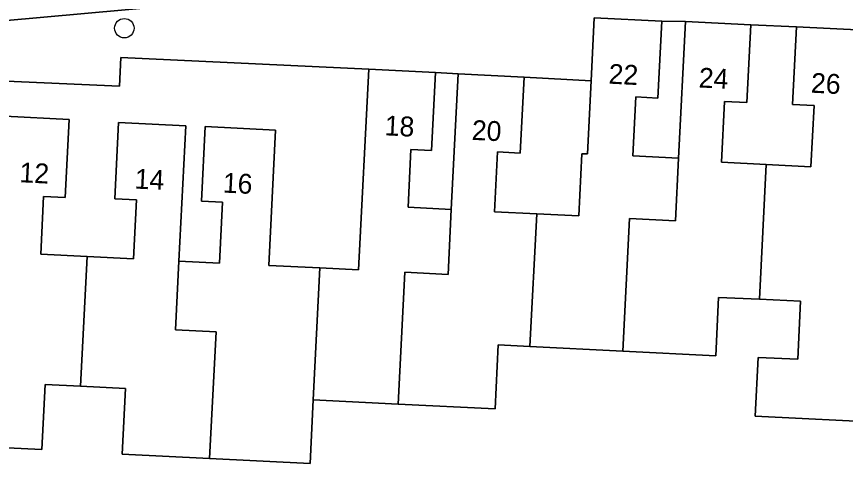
# Model space of a CAD drawing. Extents: x 162989 to 165008, y 383432 to 384338.
# Drawn here: x 164363.36 to 164405.09, y 383874.17 to 383896.69 of the extents above; entities that cross this region are included whole.
import ezdxf

# ---------------------------------------------------------------- set-up
doc = ezdxf.new("R2010")
doc.units = 0
for name, color, linetype in [('IMGEO_Boom', 7, 'Continuous'), ('IMGEO_Erf', 7, 'Continuous'), ('IMGEO_Pand', 7, 'Continuous'), ('IMGEO_Pand_nummerreeks', 7, 'Continuous'), ('IMGEO_Rijbaan_lokaal_open', 7, 'Continuous'), ('IMGEO_Voetpad_open', 7, 'Continuous')]:
    doc.layers.add(name, color=color, linetype=linetype)

msp = doc.modelspace()

# ---------------------------------------------------------------- linework, layer by layer
at = {"layer": 'IMGEO_Boom'}
msp.add_circle((164368.782, 383896.104), 0.489, dxfattribs=at)
at = {"layer": 'IMGEO_Erf'}
for points in [[(164395.842, 383896.46), (164395.648, 383892.581), (164394.533, 383892.637), (164394.384, 383889.676), (164396.693, 383889.56), (164397.038, 383896.437)], [(164400.322, 383896.272), (164400.125, 383892.355), (164399.002, 383892.411), (164398.848, 383889.348), (164401.102, 383889.235), (164403.356, 383889.121), (164403.511, 383892.212), (164402.434, 383892.266), (164402.63, 383896.176)], [(164362.77, 383891.665), (164366.003, 383891.503), (164365.806, 383887.57), (164364.717, 383887.624), (164364.571, 383884.71), (164366.908, 383884.593), (164369.247, 383884.476), (164369.397, 383887.453), (164368.304, 383887.508), (164368.496, 383891.348), (164371.875, 383891.178), (164371.533, 383884.366), (164373.573, 383884.263), (164373.728, 383887.34), (164372.668, 383887.393), (164372.856, 383891.151), (164376.394, 383890.973), (164376.051, 383884.152), (164378.626, 383884.023), (164380.58, 383883.925), (164381.087, 383894.031), (164368.6, 383894.627), (164368.537, 383893.188), (164362.856, 383893.435)], [(164384.452, 383893.863), (164384.256, 383889.942), (164383.216, 383889.994), (164383.07, 383887.078), (164385.243, 383886.969), (164385.586, 383893.797)], [(164388.908, 383893.631), (164388.716, 383889.814), (164387.576, 383889.871), (164387.425, 383886.855), (164389.548, 383886.748), (164391.669, 383886.642), (164391.826, 383889.78), (164392.097, 383889.767), (164392.281, 383893.446)]]:
    msp.add_lwpolyline(points, close=True, dxfattribs=at)
msp.add_lwpolyline([(164407.31, 383876.223), (164400.554, 383876.56), (164400.701, 383879.507), (164402.703, 383879.424), (164402.825, 383882.357), (164400.763, 383882.443), (164398.696, 383882.529), (164398.574, 383879.598), (164393.886, 383879.834), (164389.209, 383880.069), (164387.613, 383880.149), (164387.451, 383876.924), (164382.577, 383877.169), (164378.296, 383877.384), (164378.135, 383874.175), (164373.079, 383874.429), (164368.679, 383874.65), (164368.845, 383877.955), (164366.58, 383878.069), (164364.799, 383878.158), (164364.634, 383874.872), (164359.726, 383875.118)], dxfattribs=at)
at = {"layer": 'IMGEO_Pand'}
for points in [[(164396.693, 383889.56), (164394.384, 383889.676), (164394.533, 383892.637), (164395.648, 383892.581), (164395.842, 383896.46), (164392.441, 383896.631), (164392.281, 383893.446), (164392.097, 383889.767), (164391.826, 383889.78), (164391.669, 383886.642), (164389.548, 383886.748), (164389.209, 383880.069), (164393.886, 383879.834), (164394.225, 383886.511), (164396.536, 383886.394)], [(164401.102, 383889.235), (164398.848, 383889.348), (164399.002, 383892.411), (164400.125, 383892.355), (164400.322, 383896.272), (164397.038, 383896.437), (164396.693, 383889.56), (164396.536, 383886.394), (164394.225, 383886.511), (164393.886, 383879.834), (164398.574, 383879.598), (164398.696, 383882.529), (164400.763, 383882.443)], [(164405.676, 383889.015), (164405.929, 383894.064), (164405.947, 383894.415), (164406.027, 383896.006), (164402.63, 383896.176), (164402.434, 383892.266), (164403.511, 383892.212), (164403.356, 383889.121), (164401.102, 383889.235), (164400.763, 383882.443), (164402.825, 383882.357), (164402.703, 383879.424), (164400.701, 383879.507), (164400.554, 383876.56), (164407.31, 383876.223), (164407.456, 383879.168), (164407.787, 383885.828), (164405.52, 383885.942)], [(164378.626, 383884.023), (164378.296, 383877.384), (164382.577, 383877.169), (164382.907, 383883.808), (164385.082, 383883.699), (164385.243, 383886.969), (164383.07, 383887.078), (164383.216, 383889.994), (164384.256, 383889.942), (164384.452, 383893.863), (164381.087, 383894.031), (164380.58, 383883.925)], [(164382.577, 383877.169), (164387.451, 383876.924), (164387.613, 383880.149), (164389.209, 383880.069), (164389.548, 383886.748), (164387.425, 383886.855), (164387.576, 383889.871), (164388.716, 383889.814), (164388.908, 383893.631), (164385.586, 383893.797), (164385.243, 383886.969), (164385.082, 383883.699), (164382.907, 383883.808)], [(164366.908, 383884.593), (164364.571, 383884.71), (164364.717, 383887.624), (164365.806, 383887.57), (164366.003, 383891.503), (164362.77, 383891.665), (164362.427, 383884.817), (164360.223, 383884.944), (164360.057, 383881.631), (164359.726, 383875.118), (164364.634, 383874.872), (164364.799, 383878.158), (164366.58, 383878.069)], [(164366.908, 383884.593), (164366.58, 383878.069), (164368.845, 383877.955), (164368.679, 383874.65), (164373.079, 383874.429), (164373.4, 383880.804), (164371.362, 383880.906), (164371.533, 383884.366), (164371.875, 383891.178), (164368.496, 383891.348), (164368.304, 383887.508), (164369.397, 383887.453), (164369.247, 383884.476)], [(164378.626, 383884.023), (164376.051, 383884.152), (164376.394, 383890.973), (164372.856, 383891.151), (164372.668, 383887.393), (164373.728, 383887.34), (164373.573, 383884.263), (164371.533, 383884.366), (164371.362, 383880.906), (164373.4, 383880.804), (164373.079, 383874.429), (164378.135, 383874.175), (164378.296, 383877.384)]]:
    msp.add_lwpolyline(points, close=True, dxfattribs=at)
at = {"layer": 'IMGEO_Rijbaan_lokaal_open'}
msp.add_lwpolyline([(164377.439, 383898.353), (164377.521, 383898.659), (164377.124, 383902.73), (164338.248, 383899.327), (164336.488, 383899.172), (164336.891, 383894.109), (164338.274, 383894.267), (164377.012, 383897.779)], dxfattribs=at)
at = {"layer": 'IMGEO_Voetpad_open'}
for points in [[(164377.012, 383897.779), (164338.274, 383894.267), (164336.891, 383894.109), (164333.809, 383893.885)], [(164336.211, 383891.307), (164358.145, 383890.312), (164358.224, 383891.88), (164361.635, 383891.709), (164362.77, 383891.665), (164362.856, 383893.435), (164368.537, 383893.188), (164368.6, 383894.627), (164381.087, 383894.031), (164384.452, 383893.863), (164385.586, 383893.797), (164388.908, 383893.631), (164392.281, 383893.446), (164392.441, 383896.631), (164395.842, 383896.46), (164397.038, 383896.437), (164400.322, 383896.272), (164402.63, 383896.176), (164406.027, 383896.006)]]:
    msp.add_lwpolyline(points, dxfattribs=at)

# ---------------------------------------------------------------- texts
at = {"layer": 'IMGEO_Pand_nummerreeks'}
for s, rotation, p in [('22', 357.1216, (164393.149, 383893.311)), ('24', 357.1238, (164397.69, 383893.119)), ('26', 357.1352, (164403.34, 383892.856)), ('18', 357.1418, (164381.875, 383890.708)), ('20', 357.1393, (164386.261, 383890.48)), ('12', 357.1295, (164363.485, 383888.345)), ('14', 357.1198, (164369.286, 383888.025)), ('16', 357.1198, (164373.725, 383887.824))]:
    msp.add_text(s, height=1, rotation=rotation, dxfattribs=at).set_placement(p)

doc.saveas('drawing.dxf')
